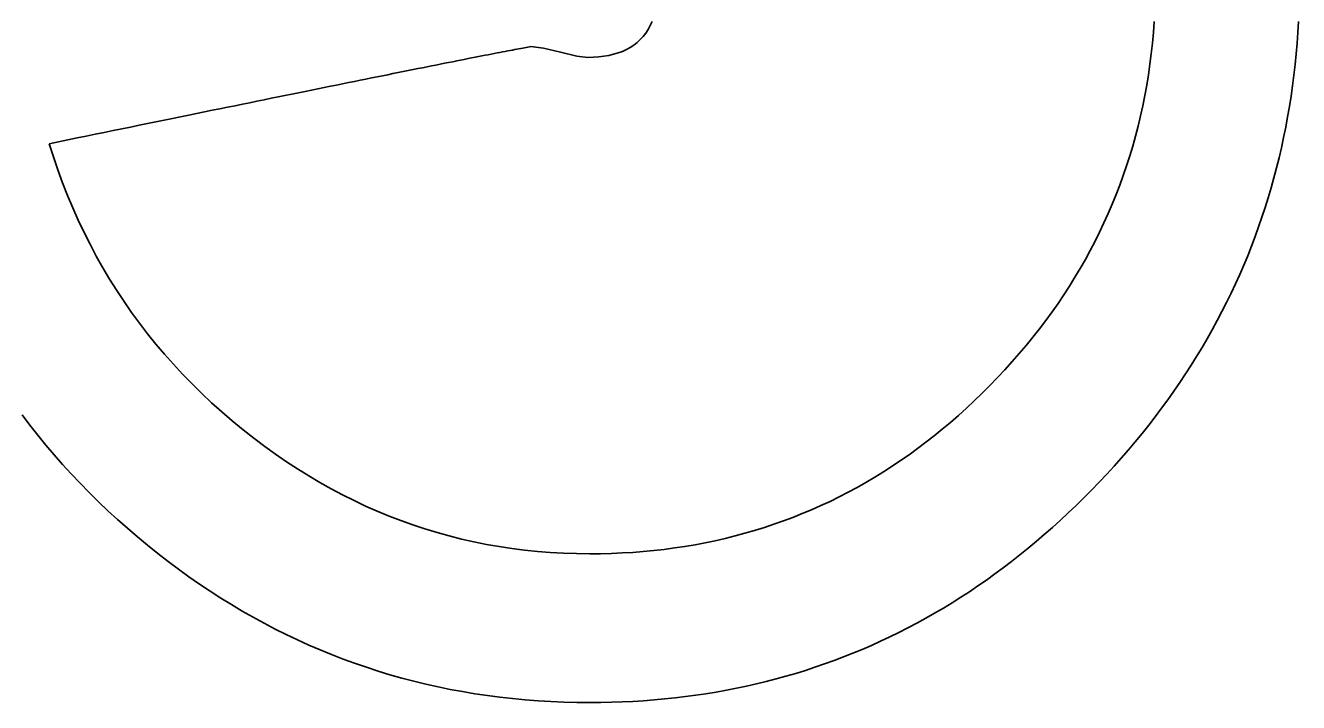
# Model space of a CAD drawing. Extents: x 99958 to 100176, y 99935 to 100011.
# Drawn here: x 100026.5946 to 100026.6648, y 99974.1194 to 99974.1567 of the extents above; entities that cross this region are included whole.
import ezdxf

# ---------------------------------------------------------------- set-up
doc = ezdxf.new("R2010")
doc.units = 0
doc.layers.add('TR_SN_ConstructionSigns', color=7, linetype='Continuous')

msp = doc.modelspace()

# ---------------------------------------------------------------- linework, layer by layer
at = {"layer": 'TR_SN_ConstructionSigns'}
for p, q in [((100026.629149, 99974.156927), (100026.629042, 99974.156701)), ((100026.65676, 99974.156327), (100026.656805, 99974.156921)), ((100026.664721, 99974.156324), (100026.664757, 99974.156921)), ((100026.628643, 99974.156105), (100026.628485, 99974.155934)), ((100026.628789, 99974.15629), (100026.628643, 99974.156105)), ((100026.628921, 99974.156489), (100026.628789, 99974.15629)), ((100026.629042, 99974.156701), (100026.628921, 99974.156489)), ((100026.656706, 99974.155737), (100026.65676, 99974.156327)), ((100026.664678, 99974.155731), (100026.664721, 99974.156324)), ((100026.621185, 99974.155307), (100026.621047, 99974.15528)), ((100026.621319, 99974.155332), (100026.621185, 99974.155307)), ((100026.621447, 99974.155357), (100026.621319, 99974.155332)), ((100026.62157, 99974.15538), (100026.621447, 99974.155357)), ((100026.621689, 99974.155402), (100026.62157, 99974.15538)), ((100026.621802, 99974.155423), (100026.621689, 99974.155402)), ((100026.62191, 99974.155444), (100026.621802, 99974.155423)), ((100026.622013, 99974.155463), (100026.62191, 99974.155444)), ((100026.622112, 99974.155481), (100026.622013, 99974.155463)), ((100026.622205, 99974.155498), (100026.622112, 99974.155481)), ((100026.622293, 99974.155514), (100026.622205, 99974.155498)), ((100026.622377, 99974.155529), (100026.622293, 99974.155514)), ((100026.622455, 99974.155543), (100026.622377, 99974.155529)), ((100026.623153, 99974.155468), (100026.622455, 99974.155543)), ((100026.624085, 99974.155246), (100026.623153, 99974.155468)), ((100026.627725, 99974.155387), (100026.627503, 99974.155284)), ((100026.627934, 99974.155503), (100026.627725, 99974.155387)), ((100026.62813, 99974.155633), (100026.627934, 99974.155503)), ((100026.628314, 99974.155777), (100026.62813, 99974.155633)), ((100026.628485, 99974.155934), (100026.628314, 99974.155777)), ((100026.656642, 99974.15515), (100026.656706, 99974.155737)), ((100026.664627, 99974.15514), (100026.664678, 99974.155731)), ((100026.617704, 99974.154624), (100026.617471, 99974.154578)), ((100026.617932, 99974.15467), (100026.617704, 99974.154624)), ((100026.618155, 99974.154714), (100026.617932, 99974.15467)), ((100026.618373, 99974.154757), (100026.618155, 99974.154714)), ((100026.618587, 99974.154799), (100026.618373, 99974.154757)), ((100026.618795, 99974.154841), (100026.618587, 99974.154799)), ((100026.618998, 99974.154881), (100026.618795, 99974.154841)), ((100026.619196, 99974.15492), (100026.618998, 99974.154881)), ((100026.61939, 99974.154958), (100026.619196, 99974.15492)), ((100026.619578, 99974.154995), (100026.61939, 99974.154958)), ((100026.619761, 99974.155031), (100026.619578, 99974.154995)), ((100026.619939, 99974.155066), (100026.619761, 99974.155031)), ((100026.620112, 99974.155099), (100026.619939, 99974.155066)), ((100026.620281, 99974.155132), (100026.620112, 99974.155099)), ((100026.620444, 99974.155164), (100026.620281, 99974.155132)), ((100026.620602, 99974.155195), (100026.620444, 99974.155164)), ((100026.620756, 99974.155224), (100026.620602, 99974.155195)), ((100026.620904, 99974.155253), (100026.620756, 99974.155224)), ((100026.621047, 99974.15528), (100026.620904, 99974.155253)), ((100026.624987, 99974.155023), (100026.624085, 99974.155246)), ((100026.625597, 99974.154949), (100026.624987, 99974.155023)), ((100026.625908, 99974.154955), (100026.625597, 99974.154949)), ((100026.626205, 99974.154976), (100026.625908, 99974.154955)), ((100026.62649, 99974.15501), (100026.626205, 99974.154976)), ((100026.626762, 99974.155058), (100026.62649, 99974.15501)), ((100026.627022, 99974.15512), (100026.626762, 99974.155058)), ((100026.627269, 99974.155195), (100026.627022, 99974.15512)), ((100026.627503, 99974.155284), (100026.627269, 99974.155195)), ((100026.656567, 99974.154569), (100026.656642, 99974.15515)), ((100026.664568, 99974.154553), (100026.664627, 99974.15514)), ((100026.614283, 99974.153939), (100026.613984, 99974.153879)), ((100026.614576, 99974.153998), (100026.614283, 99974.153939)), ((100026.614864, 99974.154056), (100026.614576, 99974.153998)), ((100026.615147, 99974.154113), (100026.614864, 99974.154056)), ((100026.615425, 99974.154169), (100026.615147, 99974.154113)), ((100026.615698, 99974.154223), (100026.615425, 99974.154169)), ((100026.615967, 99974.154277), (100026.615698, 99974.154223)), ((100026.61623, 99974.15433), (100026.615967, 99974.154277)), ((100026.616488, 99974.154382), (100026.61623, 99974.15433)), ((100026.616741, 99974.154432), (100026.616488, 99974.154382)), ((100026.616989, 99974.154482), (100026.616741, 99974.154432)), ((100026.617232, 99974.15453), (100026.616989, 99974.154482)), ((100026.617471, 99974.154578), (100026.617232, 99974.15453)), ((100026.65639, 99974.153418), (100026.656483, 99974.153991)), ((100026.656483, 99974.153991), (100026.656567, 99974.154569)), ((100026.664426, 99974.153389), (100026.664501, 99974.15397)), ((100026.664501, 99974.15397), (100026.664568, 99974.154553)), ((100026.610728, 99974.15322), (100026.610375, 99974.153149)), ((100026.611076, 99974.153291), (100026.610728, 99974.15322)), ((100026.61142, 99974.15336), (100026.611076, 99974.153291)), ((100026.611758, 99974.153429), (100026.61142, 99974.15336)), ((100026.612091, 99974.153496), (100026.611758, 99974.153429)), ((100026.612419, 99974.153563), (100026.612091, 99974.153496)), ((100026.612742, 99974.153628), (100026.612419, 99974.153563)), ((100026.61306, 99974.153692), (100026.612742, 99974.153628)), ((100026.613373, 99974.153755), (100026.61306, 99974.153692)), ((100026.613681, 99974.153818), (100026.613373, 99974.153755)), ((100026.613984, 99974.153879), (100026.613681, 99974.153818)), ((100026.656286, 99974.152849), (100026.65639, 99974.153418)), ((100026.664344, 99974.152812), (100026.664426, 99974.153389)), ((100026.607371, 99974.152538), (100026.606973, 99974.152457)), ((100026.607764, 99974.152618), (100026.607371, 99974.152538)), ((100026.608152, 99974.152697), (100026.607764, 99974.152618)), ((100026.608535, 99974.152775), (100026.608152, 99974.152697)), ((100026.608913, 99974.152852), (100026.608535, 99974.152775)), ((100026.609286, 99974.152927), (100026.608913, 99974.152852)), ((100026.609654, 99974.153002), (100026.609286, 99974.152927)), ((100026.610017, 99974.153076), (100026.609654, 99974.153002)), ((100026.610375, 99974.153149), (100026.610017, 99974.153076)), ((100026.656172, 99974.152284), (100026.656286, 99974.152849)), ((100026.664253, 99974.152239), (100026.664344, 99974.152812)), ((100026.604046, 99974.15186), (100026.603608, 99974.15177)), ((100026.60448, 99974.151948), (100026.604046, 99974.15186)), ((100026.604908, 99974.152036), (100026.60448, 99974.151948)), ((100026.605331, 99974.152122), (100026.604908, 99974.152036)), ((100026.605749, 99974.152207), (100026.605331, 99974.152122)), ((100026.606162, 99974.152291), (100026.605749, 99974.152207)), ((100026.60657, 99974.152375), (100026.606162, 99974.152291)), ((100026.606973, 99974.152457), (100026.60657, 99974.152375)), ((100026.656049, 99974.151723), (100026.656172, 99974.152284)), ((100026.664155, 99974.151668), (100026.664253, 99974.152239)), ((100026.600403, 99974.151115), (100026.599925, 99974.151017)), ((100026.600876, 99974.151211), (100026.600403, 99974.151115)), ((100026.601343, 99974.151307), (100026.600876, 99974.151211)), ((100026.601806, 99974.151402), (100026.601343, 99974.151307)), ((100026.602264, 99974.151496), (100026.601806, 99974.151402)), ((100026.602717, 99974.151588), (100026.602264, 99974.151496)), ((100026.603165, 99974.15168), (100026.602717, 99974.151588)), ((100026.603608, 99974.15177), (100026.603165, 99974.15168)), ((100026.655772, 99974.150615), (100026.655915, 99974.151167)), ((100026.655915, 99974.151167), (100026.656049, 99974.151723)), ((100026.663935, 99974.150537), (100026.664049, 99974.151101)), ((100026.664049, 99974.151101), (100026.664155, 99974.151668)), ((100026.596952, 99974.150407), (100026.596439, 99974.150302)), ((100026.59746, 99974.150512), (100026.596952, 99974.150407)), ((100026.597963, 99974.150615), (100026.59746, 99974.150512)), ((100026.598461, 99974.150717), (100026.597963, 99974.150615)), ((100026.598954, 99974.150818), (100026.598461, 99974.150717)), ((100026.599442, 99974.150918), (100026.598954, 99974.150818)), ((100026.599925, 99974.151017), (100026.599442, 99974.150918)), ((100026.655619, 99974.150067), (100026.655772, 99974.150615)), ((100026.663813, 99974.149977), (100026.663935, 99974.150537)), ((100026.596439, 99974.150302), (100026.595921, 99974.150196)), ((100026.595921, 99974.150196), (100026.596152, 99974.14947)), ((100026.655456, 99974.149524), (100026.655619, 99974.150067)), ((100026.663683, 99974.149419), (100026.663813, 99974.149977)), ((100026.596152, 99974.14947), (100026.596398, 99974.148753)), ((100026.655283, 99974.148984), (100026.655456, 99974.149524)), ((100026.663546, 99974.148865), (100026.663683, 99974.149419)), ((100026.596398, 99974.148753), (100026.596658, 99974.148047)), ((100026.654908, 99974.147918), (100026.6551, 99974.148449)), ((100026.6551, 99974.148449), (100026.655283, 99974.148984)), ((100026.663247, 99974.147767), (100026.6634, 99974.148315)), ((100026.6634, 99974.148315), (100026.663546, 99974.148865)), ((100026.596658, 99974.148047), (100026.596932, 99974.147349)), ((100026.654705, 99974.147392), (100026.654908, 99974.147918)), ((100026.663086, 99974.147223), (100026.663247, 99974.147767)), ((100026.596932, 99974.147349), (100026.597221, 99974.146662)), ((100026.654493, 99974.146869), (100026.654705, 99974.147392)), ((100026.662917, 99974.146682), (100026.663086, 99974.147223)), ((100026.597221, 99974.146662), (100026.597524, 99974.145984)), ((100026.654038, 99974.145837), (100026.654271, 99974.146351)), ((100026.654271, 99974.146351), (100026.654493, 99974.146869)), ((100026.66274, 99974.146145), (100026.662917, 99974.146682)), ((100026.597524, 99974.145984), (100026.597841, 99974.145315)), ((100026.653796, 99974.145328), (100026.654038, 99974.145837)), ((100026.662362, 99974.14508), (100026.662555, 99974.145611)), ((100026.662555, 99974.145611), (100026.66274, 99974.146145)), ((100026.597841, 99974.145315), (100026.598173, 99974.144657)), ((100026.653283, 99974.144321), (100026.653545, 99974.144822)), ((100026.653545, 99974.144822), (100026.653796, 99974.145328)), ((100026.662162, 99974.144552), (100026.662362, 99974.14508)), ((100026.598173, 99974.144657), (100026.598519, 99974.144008)), ((100026.653011, 99974.143824), (100026.653283, 99974.144321)), ((100026.661954, 99974.144028), (100026.662162, 99974.144552)), ((100026.598519, 99974.144008), (100026.59888, 99974.143368)), ((100026.65273, 99974.143331), (100026.653011, 99974.143824)), ((100026.661513, 99974.142989), (100026.661737, 99974.143507)), ((100026.661737, 99974.143507), (100026.661954, 99974.144028)), ((100026.59888, 99974.143368), (100026.599254, 99974.142738)), ((100026.599254, 99974.142738), (100026.599644, 99974.142118)), ((100026.652137, 99974.142359), (100026.652438, 99974.142843)), ((100026.652438, 99974.142843), (100026.65273, 99974.143331)), ((100026.661281, 99974.142475), (100026.661513, 99974.142989)), ((100026.599644, 99974.142118), (100026.600047, 99974.141507)), ((100026.651826, 99974.141879), (100026.652137, 99974.142359)), ((100026.661042, 99974.141964), (100026.661281, 99974.142475)), ((100026.600047, 99974.141507), (100026.600465, 99974.140906)), ((100026.651174, 99974.140931), (100026.651505, 99974.141403)), ((100026.651505, 99974.141403), (100026.651826, 99974.141879)), ((100026.660538, 99974.140952), (100026.660794, 99974.141456)), ((100026.660794, 99974.141456), (100026.661042, 99974.141964)), ((100026.600465, 99974.140906), (100026.600898, 99974.140315)), ((100026.650833, 99974.140464), (100026.651174, 99974.140931)), ((100026.660275, 99974.140451), (100026.660538, 99974.140952)), ((100026.600898, 99974.140315), (100026.601344, 99974.139733)), ((100026.650122, 99974.139542), (100026.650482, 99974.140001)), ((100026.650482, 99974.140001), (100026.650833, 99974.140464)), ((100026.659725, 99974.139458), (100026.660004, 99974.139953)), ((100026.660004, 99974.139953), (100026.660275, 99974.140451)), ((100026.601344, 99974.139733), (100026.601805, 99974.139161)), ((100026.649751, 99974.139088), (100026.650122, 99974.139542)), ((100026.659438, 99974.138967), (100026.659725, 99974.139458)), ((100026.601805, 99974.139161), (100026.602281, 99974.138599)), ((100026.602281, 99974.138599), (100026.60277, 99974.138046)), ((100026.648981, 99974.138192), (100026.649371, 99974.138638)), ((100026.649371, 99974.138638), (100026.649751, 99974.139088)), ((100026.65884, 99974.137994), (100026.659143, 99974.138479)), ((100026.659143, 99974.138479), (100026.659438, 99974.138967)), ((100026.60277, 99974.138046), (100026.603275, 99974.137502)), ((100026.64858, 99974.13775), (100026.648981, 99974.138192)), ((100026.658529, 99974.137513), (100026.65884, 99974.137994)), ((100026.603275, 99974.137502), (100026.603793, 99974.136969)), ((100026.647751, 99974.136879), (100026.648171, 99974.137312)), ((100026.648171, 99974.137312), (100026.64858, 99974.13775)), ((100026.658211, 99974.137035), (100026.658529, 99974.137513)), ((100026.603793, 99974.136969), (100026.604326, 99974.136445)), ((100026.604326, 99974.136445), (100026.604873, 99974.13593)), ((100026.646893, 99974.136037), (100026.647324, 99974.136453)), ((100026.647324, 99974.136453), (100026.647751, 99974.136879)), ((100026.657551, 99974.136089), (100026.657885, 99974.13656)), ((100026.657885, 99974.13656), (100026.658211, 99974.137035)), ((100026.604873, 99974.13593), (100026.605435, 99974.135425)), ((100026.646458, 99974.135631), (100026.646893, 99974.136037)), ((100026.657209, 99974.135621), (100026.657551, 99974.136089)), ((100026.594437, 99974.135255), (100026.594861, 99974.134696)), ((100026.605435, 99974.135425), (100026.606011, 99974.13493)), ((100026.645576, 99974.134848), (100026.646019, 99974.135234)), ((100026.646019, 99974.135234), (100026.646458, 99974.135631)), ((100026.656501, 99974.134694), (100026.656859, 99974.135156)), ((100026.656859, 99974.135156), (100026.657209, 99974.135621)), ((100026.594861, 99974.134696), (100026.595296, 99974.134144)), ((100026.606011, 99974.13493), (100026.606601, 99974.134445)), ((100026.606601, 99974.134445), (100026.607206, 99974.133969)), ((100026.644677, 99974.134106), (100026.645128, 99974.134472)), ((100026.645128, 99974.134472), (100026.645576, 99974.134848)), ((100026.656135, 99974.134236), (100026.656501, 99974.134694)), ((100026.595296, 99974.134144), (100026.595741, 99974.133599)), ((100026.595741, 99974.133599), (100026.596197, 99974.133061)), ((100026.607206, 99974.133969), (100026.607798, 99974.133523)), ((100026.643762, 99974.133404), (100026.644222, 99974.13375)), ((100026.644222, 99974.13375), (100026.644677, 99974.134106)), ((100026.655381, 99974.133329), (100026.655762, 99974.133781)), ((100026.655762, 99974.133781), (100026.656135, 99974.134236)), ((100026.596197, 99974.133061), (100026.596663, 99974.13253)), ((100026.607798, 99974.133523), (100026.608396, 99974.133093)), ((100026.608396, 99974.133093), (100026.608999, 99974.132679)), ((100026.642831, 99974.132743), (100026.643298, 99974.133068)), ((100026.643298, 99974.133068), (100026.643762, 99974.133404)), ((100026.654594, 99974.132436), (100026.654991, 99974.132881)), ((100026.654991, 99974.132881), (100026.655381, 99974.133329)), ((100026.596663, 99974.13253), (100026.59714, 99974.132007)), ((100026.608999, 99974.132679), (100026.609606, 99974.132281)), ((100026.609606, 99974.132281), (100026.610219, 99974.1319)), ((100026.641883, 99974.132121), (100026.642359, 99974.132427)), ((100026.642359, 99974.132427), (100026.642831, 99974.132743)), ((100026.654189, 99974.131994), (100026.654594, 99974.132436)), ((100026.59714, 99974.132007), (100026.597628, 99974.13149)), ((100026.597628, 99974.13149), (100026.598127, 99974.130981)), ((100026.610219, 99974.1319), (100026.610837, 99974.131535)), ((100026.610837, 99974.131535), (100026.61146, 99974.131186)), ((100026.640431, 99974.131264), (100026.640919, 99974.131539)), ((100026.640919, 99974.131539), (100026.641403, 99974.131825)), ((100026.641403, 99974.131825), (100026.641883, 99974.132121)), ((100026.653356, 99974.131121), (100026.653777, 99974.131556)), ((100026.653777, 99974.131556), (100026.654189, 99974.131994)), ((100026.598127, 99974.130981), (100026.598636, 99974.130479)), ((100026.61146, 99974.131186), (100026.612087, 99974.130853)), ((100026.612087, 99974.130853), (100026.61272, 99974.130537)), ((100026.639442, 99974.130742), (100026.639938, 99974.130998)), ((100026.639938, 99974.130998), (100026.640431, 99974.131264)), ((100026.65293, 99974.130691), (100026.653356, 99974.131121)), ((100026.598636, 99974.130479), (100026.599156, 99974.129984)), ((100026.61272, 99974.130537), (100026.613358, 99974.130237)), ((100026.613358, 99974.130237), (100026.614001, 99974.129953)), ((100026.637929, 99974.130035), (100026.638437, 99974.130261)), ((100026.638437, 99974.130261), (100026.638942, 99974.130496)), ((100026.638942, 99974.130496), (100026.639442, 99974.130742)), ((100026.652068, 99974.129856), (100026.6525, 99974.13027)), ((100026.6525, 99974.13027), (100026.65293, 99974.130691)), ((100026.599156, 99974.129984), (100026.599686, 99974.129496)), ((100026.599686, 99974.129496), (100026.600228, 99974.129016)), ((100026.614001, 99974.129953), (100026.614649, 99974.129685)), ((100026.614649, 99974.129685), (100026.615302, 99974.129434)), ((100026.615302, 99974.129434), (100026.615961, 99974.129199)), ((100026.635853, 99974.129233), (100026.636378, 99974.129418)), ((100026.636378, 99974.129418), (100026.636899, 99974.129614)), ((100026.636899, 99974.129614), (100026.637416, 99974.12982)), ((100026.637416, 99974.12982), (100026.637929, 99974.130035)), ((100026.651193, 99974.129054), (100026.651632, 99974.129451)), ((100026.651632, 99974.129451), (100026.652068, 99974.129856)), ((100026.600228, 99974.129016), (100026.600779, 99974.128542)), ((100026.615961, 99974.129199), (100026.616624, 99974.128979)), ((100026.616624, 99974.128979), (100026.617292, 99974.128777)), ((100026.617292, 99974.128777), (100026.617965, 99974.12859)), ((100026.633712, 99974.128591), (100026.634254, 99974.128737)), ((100026.634254, 99974.128737), (100026.634791, 99974.128892)), ((100026.634791, 99974.128892), (100026.635324, 99974.129057)), ((100026.635324, 99974.129057), (100026.635853, 99974.129233)), ((100026.650305, 99974.128283), (100026.65075, 99974.128664)), ((100026.65075, 99974.128664), (100026.651193, 99974.129054)), ((100026.600779, 99974.128542), (100026.601342, 99974.128076)), ((100026.601342, 99974.128076), (100026.601915, 99974.127617)), ((100026.617965, 99974.12859), (100026.618644, 99974.12842)), ((100026.618644, 99974.12842), (100026.619327, 99974.128266)), ((100026.619327, 99974.128266), (100026.620015, 99974.128128)), ((100026.620015, 99974.128128), (100026.620709, 99974.128006)), ((100026.620709, 99974.128006), (100026.621407, 99974.127901)), ((100026.630379, 99974.127929), (100026.630944, 99974.128015)), ((100026.630944, 99974.128015), (100026.631506, 99974.12811)), ((100026.631506, 99974.12811), (100026.632064, 99974.128215)), ((100026.632064, 99974.128215), (100026.632617, 99974.12833)), ((100026.632617, 99974.12833), (100026.633167, 99974.128456)), ((100026.633167, 99974.128456), (100026.633712, 99974.128591)), ((100026.649856, 99974.12791), (100026.650305, 99974.128283)), ((100026.601915, 99974.127617), (100026.602481, 99974.127179)), ((100026.621407, 99974.127901), (100026.622111, 99974.127811)), ((100026.622111, 99974.127811), (100026.62282, 99974.127738)), ((100026.62282, 99974.127738), (100026.623533, 99974.127681)), ((100026.623533, 99974.127681), (100026.624252, 99974.127641)), ((100026.624252, 99974.127641), (100026.624976, 99974.127617)), ((100026.624976, 99974.127617), (100026.625704, 99974.127608)), ((100026.625704, 99974.127608), (100026.626303, 99974.127613)), ((100026.626303, 99974.127613), (100026.626897, 99974.127629)), ((100026.626897, 99974.127629), (100026.627488, 99974.127654)), ((100026.627488, 99974.127654), (100026.628074, 99974.127689)), ((100026.628074, 99974.127689), (100026.628656, 99974.127734)), ((100026.628656, 99974.127734), (100026.629235, 99974.127789)), ((100026.629235, 99974.127789), (100026.629809, 99974.127854)), ((100026.629809, 99974.127854), (100026.630379, 99974.127929)), ((100026.648949, 99974.127187), (100026.649404, 99974.127544)), ((100026.649404, 99974.127544), (100026.649856, 99974.12791)), ((100026.602481, 99974.127179), (100026.60305, 99974.126754)), ((100026.60305, 99974.126754), (100026.603624, 99974.126341)), ((100026.648028, 99974.126497), (100026.64849, 99974.126838)), ((100026.64849, 99974.126838), (100026.648949, 99974.127187)), ((100026.603624, 99974.126341), (100026.604202, 99974.12594)), ((100026.604202, 99974.12594), (100026.604785, 99974.12555)), ((100026.647095, 99974.125838), (100026.647563, 99974.126164)), ((100026.647563, 99974.126164), (100026.648028, 99974.126497)), ((100026.604785, 99974.12555), (100026.605372, 99974.125173)), ((100026.605372, 99974.125173), (100026.605963, 99974.124807)), ((100026.645671, 99974.124911), (100026.646149, 99974.125212)), ((100026.646149, 99974.125212), (100026.646624, 99974.125521)), ((100026.646624, 99974.125521), (100026.647095, 99974.125838)), ((100026.605963, 99974.124807), (100026.606558, 99974.124454)), ((100026.606558, 99974.124454), (100026.607158, 99974.124113)), ((100026.644705, 99974.124333), (100026.64519, 99974.124618)), ((100026.64519, 99974.124618), (100026.645671, 99974.124911)), ((100026.607158, 99974.124113), (100026.607763, 99974.123783)), ((100026.607763, 99974.123783), (100026.608371, 99974.123466)), ((100026.643233, 99974.123526), (100026.643727, 99974.123787)), ((100026.643727, 99974.123787), (100026.644218, 99974.124056)), ((100026.644218, 99974.124056), (100026.644705, 99974.124333)), ((100026.608371, 99974.123466), (100026.608984, 99974.12316)), ((100026.608984, 99974.12316), (100026.609601, 99974.122867)), ((100026.642235, 99974.123029), (100026.642736, 99974.123274)), ((100026.642736, 99974.123274), (100026.643233, 99974.123526)), ((100026.609601, 99974.122867), (100026.610223, 99974.122585)), ((100026.610223, 99974.122585), (100026.610849, 99974.122315)), ((100026.6402, 99974.12213), (100026.640714, 99974.122342)), ((100026.640714, 99974.122342), (100026.641224, 99974.122563)), ((100026.641224, 99974.122563), (100026.641731, 99974.122792)), ((100026.641731, 99974.122792), (100026.642235, 99974.123029)), ((100026.610849, 99974.122315), (100026.611479, 99974.122058)), ((100026.611479, 99974.122058), (100026.612113, 99974.121812)), ((100026.612113, 99974.121812), (100026.612752, 99974.121579)), ((100026.638641, 99974.12154), (100026.639164, 99974.121728)), ((100026.639164, 99974.121728), (100026.639684, 99974.121925)), ((100026.639684, 99974.121925), (100026.6402, 99974.12213)), ((100026.612752, 99974.121579), (100026.613396, 99974.121357)), ((100026.613396, 99974.121357), (100026.614043, 99974.121147)), ((100026.614043, 99974.121147), (100026.614695, 99974.12095)), ((100026.614695, 99974.12095), (100026.615351, 99974.120764)), ((100026.636516, 99974.120865), (100026.637052, 99974.121022)), ((100026.637052, 99974.121022), (100026.637585, 99974.121186)), ((100026.637585, 99974.121186), (100026.638114, 99974.121359)), ((100026.638114, 99974.121359), (100026.638641, 99974.12154)), ((100026.615351, 99974.120764), (100026.616012, 99974.12059)), ((100026.616012, 99974.12059), (100026.616677, 99974.120429)), ((100026.616677, 99974.120429), (100026.617346, 99974.120279)), ((100026.617346, 99974.120279), (100026.61802, 99974.120141)), ((100026.633786, 99974.120203), (100026.634339, 99974.120319)), ((100026.634339, 99974.120319), (100026.634888, 99974.120444)), ((100026.634888, 99974.120444), (100026.635434, 99974.120576)), ((100026.635434, 99974.120576), (100026.635976, 99974.120717)), ((100026.635976, 99974.120717), (100026.636516, 99974.120865)), ((100026.61802, 99974.120141), (100026.618697, 99974.120015)), ((100026.618697, 99974.120015), (100026.61938, 99974.119901)), ((100026.61938, 99974.119901), (100026.620066, 99974.1198)), ((100026.620066, 99974.1198), (100026.620757, 99974.11971)), ((100026.620757, 99974.11971), (100026.621452, 99974.119632)), ((100026.621452, 99974.119632), (100026.622152, 99974.119566)), ((100026.622152, 99974.119566), (100026.622856, 99974.119512)), ((100026.62867, 99974.119517), (100026.629252, 99974.119561)), ((100026.629252, 99974.119561), (100026.62983, 99974.119613)), ((100026.62983, 99974.119613), (100026.630405, 99974.119673)), ((100026.630405, 99974.119673), (100026.630977, 99974.119741)), ((100026.630977, 99974.119741), (100026.631545, 99974.119818)), ((100026.631545, 99974.119818), (100026.63211, 99974.119902)), ((100026.63211, 99974.119902), (100026.632672, 99974.119994)), ((100026.632672, 99974.119994), (100026.633231, 99974.120095)), ((100026.633231, 99974.120095), (100026.633786, 99974.120203)), ((100026.622856, 99974.119512), (100026.623564, 99974.11947)), ((100026.623564, 99974.11947), (100026.624277, 99974.11944)), ((100026.624277, 99974.11944), (100026.624994, 99974.119422)), ((100026.624994, 99974.119422), (100026.625715, 99974.119416)), ((100026.625715, 99974.119416), (100026.626313, 99974.11942)), ((100026.626313, 99974.11942), (100026.626907, 99974.119432)), ((100026.626907, 99974.119432), (100026.627498, 99974.119452)), ((100026.627498, 99974.119452), (100026.628086, 99974.119481)), ((100026.628086, 99974.119481), (100026.62867, 99974.119517))]:
    msp.add_line(p, q, dxfattribs=at)

doc.saveas('drawing.dxf')
